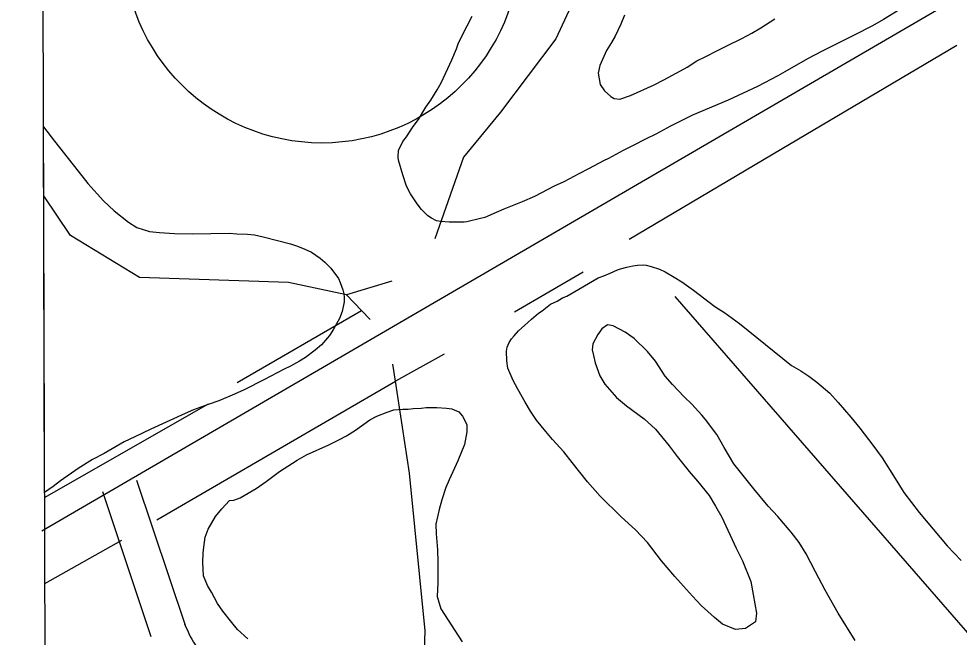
# Model space of a CAD drawing. Extents: x 3392644 to 3430565, y 576657 to 602123.
# Drawn here: x 3396720 to 3397504, y 593386 to 593901 of the extents above; entities that cross this region are included whole.
import ezdxf

# ---------------------------------------------------------------- set-up
doc = ezdxf.new("R2010")
doc.units = 0
for name, color, linetype in [('V-GRID-FRAM', 7, 'Continuous'), ('V-ROAD-CNTR', 7, 'Continuous'), ('V-ROAD-IDEN', 7, 'Continuous'), ('V-SITE-VEGE', 7, 'Continuous'), ('V-TOPO-SHOR', 7, 'Continuous')]:
    doc.layers.add(name, color=color, linetype=linetype)

msp = doc.modelspace()

# ---------------------------------------------------------------- linework, layer by layer
at = {"layer": 'V-GRID-FRAM'}
msp.add_lwpolyline([(3396720.28, 600227.69), (3428325.66, 600342.61), (3428399.71, 582159.31), (3396778.46, 582044.33), (3396720.28, 600227.69)], dxfattribs=at)
at = {"layer": 'V-ROAD-CNTR'}
for points in [[(3406286.47, 599035.92), (3400804.72, 595840.68), (3396739.4, 593474.06)], [(3396818.39, 593516.51), (3396858.74, 593395.79)], [(3396789.94, 593507), (3396830.29, 593386.28)], [(3396858.36, 593396.81), (3396859.51, 593394.05), (3396860.66, 593391.49), (3396861.87, 593388.96), (3396863.14, 593386.46), (3396864.48, 593383.99), (3396865.87, 593381.56), (3396867.33, 593379.16), (3396868.85, 593376.8), (3396870.43, 593374.48), (3396872.06, 593372.2), (3396873.75, 593369.96), (3396875.5, 593367.77), (3396877.3, 593365.62), (3396879.15, 593363.51), (3396881.06, 593361.45), (3396883.02, 593359.44), (3396885.03, 593357.48), (3396887.08, 593355.58), (3396889.19, 593353.72), (3396891.34, 593351.92), (3396893.54, 593350.17), (3396895.83, 593348.44), (3396896.35, 593348.05)]]:
    msp.add_lwpolyline(points, dxfattribs=at)
at = {"layer": 'V-ROAD-IDEN'}
msp.add_circle((3396972.69, 593962.37), 165, dxfattribs=at)
msp.add_circle((3396972.69, 593962.37), 165, dxfattribs=at)
at = {"layer": 'V-SITE-VEGE'}
for p, q in [((3397089.52, 593886.89), (3397098, 593903.01)), ((3397224.8, 593903.95), (3397221.72, 593896.44)), ((3397454.06, 593908.44), (3397440.55, 593900.12)), ((3397221.72, 593896.44), (3397216.98, 593886.35)), ((3397338.36, 593893.17), (3397349.96, 593900.82)), ((3397431.25, 593895.07), (3397416.67, 593887.38)), ((3397440.55, 593900.12), (3397431.25, 593895.07)), ((3397086.21, 593880.02), (3397089.52, 593886.89)), ((3397322.51, 593884.4), (3397330.97, 593888.8)), ((3397330.97, 593888.8), (3397338.36, 593893.17)), ((3397416.67, 593887.38), (3397406.09, 593882.1)), ((3397084.79, 593875.94), (3397086.21, 593880.02)), ((3397214.08, 593881.19), (3397209.92, 593874.3)), ((3397216.98, 593886.35), (3397214.08, 593881.19)), ((3397310.67, 593878.46), (3397322.51, 593884.4)), ((3397406.09, 593882.1), (3397389.39, 593873.95)), ((3397081.1, 593866.51), (3397084.79, 593875.94)), ((3397209.92, 593874.3), (3397207.44, 593869.36)), ((3397291.85, 593869.21), (3397302.84, 593874.71)), ((3397302.84, 593874.71), (3397310.67, 593878.46)), ((3397389.39, 593873.95), (3397377.13, 593867.57)), ((3397077.59, 593859.42), (3397081.1, 593866.51)), ((3397207.44, 593869.36), (3397204.15, 593861.85)), ((3397276.85, 593860.44), (3397285.08, 593865.69)), ((3397285.08, 593865.69), (3397291.85, 593869.21)), ((3397377.13, 593867.57), (3397358.33, 593856.62)), ((3397072.02, 593847.4), (3397077.59, 593859.42)), ((3397204.15, 593861.85), (3397202.97, 593855.65)), ((3397202.97, 593855.65), (3397204.61, 593846.08)), ((3397257.41, 593849.91), (3397271.36, 593857.37)), ((3397271.36, 593857.37), (3397276.85, 593860.44)), ((3397358.33, 593856.62), (3397352.42, 593853.33)), ((3397249.59, 593845.94), (3397257.41, 593849.91)), ((3397352.42, 593853.33), (3397335.5, 593844.54)), ((3397063.51, 593833.19), (3397068.71, 593841.59)), ((3397068.71, 593841.59), (3397072.02, 593847.4)), ((3397204.61, 593846.08), (3397208.11, 593840.81)), ((3397208.11, 593840.81), (3397213.51, 593836)), ((3397229.91, 593836.9), (3397249.59, 593845.94)), ((3397335.5, 593844.54), (3397311.17, 593833.07)), ((3397059.35, 593827.16), (3397063.51, 593833.19)), ((3397213.51, 593836), (3397216.31, 593834.33)), ((3397216.31, 593834.33), (3397220.79, 593833.98)), ((3397220.79, 593833.98), (3397229.91, 593836.9)), ((3397311.17, 593833.07), (3397281.54, 593820.45)), ((3397053.11, 593817.04), (3397059.35, 593827.16)), ((3397048.73, 593811.01), (3397053.11, 593817.04)), ((3397281.54, 593820.45), (3397263.14, 593811.42)), ((3396741.79, 593506.16), (3396740.81, 593810.88)), ((3396740.81, 593810.88), (3396750.06, 593798.9)), ((3397043.11, 593802.61), (3397048.73, 593811.01)), ((3397263.14, 593811.42), (3397250.88, 593804.83)), ((3397040.19, 593798.51), (3397043.11, 593802.61)), ((3397242.84, 593800.87), (3397231.43, 593794.93)), ((3397250.88, 593804.83), (3397242.84, 593800.87)), ((3396750.06, 593798.9), (3396769.63, 593773.85)), ((3397036.47, 593791.2), (3397040.19, 593798.51)), ((3397231.43, 593794.93), (3397223.81, 593791.19)), ((3397036.35, 593785.45), (3397036.47, 593791.2)), ((3397036.6, 593783.11), (3397036.35, 593785.45)), ((3397223.81, 593791.19), (3397211.56, 593784.6)), ((3397040.2, 593770.8), (3397036.6, 593783.11)), ((3397207.33, 593782.61), (3397195.28, 593776.03)), ((3397211.56, 593784.6), (3397207.33, 593782.61)), ((3396769.63, 593773.85), (3396777.68, 593763.74)), ((3397043.33, 593761.47), (3397040.2, 593770.8)), ((3397186.61, 593771.63), (3397174.14, 593765.04)), ((3397195.28, 593776.03), (3397186.61, 593771.63)), ((3396777.68, 593763.74), (3396790.91, 593749.25)), ((3397046.42, 593754.92), (3397043.33, 593761.47)), ((3397174.14, 593765.04), (3397166.31, 593761.29)), ((3397052.09, 593746.69), (3397046.42, 593754.92)), ((3397166.31, 593761.29), (3397149.82, 593752.93)), ((3396790.91, 593749.25), (3396799.78, 593740.86)), ((3397055.79, 593742.06), (3397052.09, 593746.69)), ((3397139.45, 593748.29), (3397124.2, 593742.29)), ((3397149.82, 593752.93), (3397139.45, 593748.29)), ((3396799.78, 593740.86), (3396811.65, 593731.46)), ((3397060.99, 593736.82), (3397055.79, 593742.06)), ((3397117.85, 593739.42), (3397108.33, 593735.44)), ((3397124.2, 593742.29), (3397117.85, 593739.42)), ((3396811.65, 593731.46), (3396818.54, 593727.09)), ((3397064.01, 593734.73), (3397060.99, 593736.82)), ((3397068.3, 593732.67), (3397064.01, 593734.73)), ((3397071.94, 593732.09), (3397068.3, 593732.67)), ((3397078.76, 593731.56), (3397071.94, 593732.09)), ((3397083.88, 593731.43), (3397078.76, 593731.56)), ((3397091.12, 593731.54), (3397083.88, 593731.43)), ((3397093.46, 593731.79), (3397091.12, 593731.54)), ((3397104.93, 593734.53), (3397093.46, 593731.79)), ((3397108.33, 593735.44), (3397104.93, 593734.53)), ((3396818.54, 593727.09), (3396829.25, 593723.64)), ((3396829.25, 593723.64), (3396837.37, 593722.92)), ((3396837.37, 593722.92), (3396849.95, 593722.05)), ((3396865.09, 593721.86), (3396895.56, 593722.35)), ((3396895.56, 593722.35), (3396901.96, 593721.81)), ((3396849.95, 593722.05), (3396865.09, 593721.86)), ((3396901.96, 593721.81), (3396910.71, 593721.31)), ((3396910.71, 593721.31), (3396916.47, 593720.76)), ((3396916.47, 593720.76), (3396923.74, 593719.17)), ((3396923.74, 593719.17), (3396946.64, 593713.35)), ((3396946.64, 593713.35), (3396952.42, 593711.53)), ((3396952.42, 593711.53), (3396958.43, 593709.06)), ((3396958.43, 593709.06), (3396964.02, 593706.38)), ((3396964.02, 593706.38), (3396971.34, 593701.38)), ((3396971.34, 593701.38), (3396975.23, 593698.25)), ((3396975.23, 593698.25), (3396980.21, 593693.21)), ((3396980.21, 593693.21), (3396986.53, 593684.57)), ((3396986.53, 593684.57), (3396988.07, 593681.19)), ((3396988.07, 593681.19), (3396990.3, 593675.04)), ((3396990.3, 593675.04), (3396990.99, 593671.64)), ((3396990.99, 593671.64), (3396991.25, 593668.87)), ((3396991.25, 593668.87), (3396991.31, 593665.04)), ((3396991.31, 593665.04), (3396989.73, 593656.92)), ((3396989.73, 593656.92), (3396987.48, 593651.34)), ((3396987.48, 593651.34), (3396982.51, 593642.31)), ((3396978.97, 593637.14), (3396972.48, 593629.36)), ((3396982.51, 593642.31), (3396978.97, 593637.14)), ((3396972.48, 593629.36), (3396967.01, 593624.8)), ((3396967.01, 593624.8), (3396959.01, 593618.7)), ((3396954.16, 593615.64), (3396946.55, 593611.47)), ((3396959.01, 593618.7), (3396954.16, 593615.64)), ((3396940.84, 593608.82), (3396924.99, 593600.26)), ((3396946.55, 593611.47), (3396940.84, 593608.82)), ((3396924.99, 593600.26), (3396908.07, 593591.89)), ((3396908.07, 593591.89), (3396900.03, 593588.14)), ((3396886.9, 593582.61), (3396878, 593579.48)), ((3396900.03, 593588.14), (3396886.9, 593582.61)), ((3396865.92, 593575.03), (3396858.72, 593572.14)), ((3396878, 593579.48), (3396865.92, 593575.03)), ((3396858.72, 593572.14), (3396830.37, 593559.12)), ((3396830.37, 593559.12), (3396816.83, 593552.51)), ((3396816.83, 593552.51), (3396808.16, 593548.54)), ((3396808.16, 593548.54), (3396791.26, 593538.89)), ((3396791.26, 593538.89), (3396781.54, 593533.83)), ((3396781.54, 593533.83), (3396769.72, 593526.19)), ((3396769.72, 593526.19), (3396754.96, 593515.94)), ((3396748.86, 593511.15), (3396741.79, 593506.16)), ((3396754.96, 593515.94), (3396748.86, 593511.15))]:
    msp.add_line(p, q, dxfattribs=at)
for points in [[(3397241.08, 593567.7), (3397250.6, 593559.11), (3397261.9, 593545.22), (3397268.65, 593536.38), (3397278.65, 593523.75), (3397285.6, 593515.76), (3397295.17, 593503.76), (3397300.64, 593494.9), (3397305.9, 593485.6), (3397317.81, 593459.79), (3397323.1, 593449.43), (3397329.97, 593432.28), (3397332.07, 593421.22), (3397334.66, 593405.71), (3397333.92, 593398.66), (3397325.48, 593392.99), (3397317.18, 593392.21), (3397306.46, 593396.52), (3397299.76, 593402.17), (3397288.73, 593412.23), (3397281.36, 593420), (3397273.98, 593428.4), (3397266.61, 593436.39), (3397255.53, 593449.43), (3397244, 593464.59), (3397233.81, 593475.3), (3397221.92, 593485.98), (3397204.38, 593503.18), (3397193.96, 593515.16), (3397181.13, 593531.16), (3397174.38, 593540.21), (3397164.84, 593550.51), (3397159.2, 593557.02), (3397151.58, 593566.49), (3397146.56, 593574.09), (3397141.97, 593581.47), (3397135.83, 593592.46), (3397132.09, 593599.65), (3397127.67, 593609.81), (3397126.72, 593615.97), (3397126.59, 593623.86), (3397127.18, 593627.28), (3397128.61, 593631.35), (3397130.69, 593634.15), (3397132.78, 593636.74), (3397136.55, 593641.07), (3397144.33, 593647.8), (3397147.27, 593650.61), (3397153.16, 593655.61), (3397156.11, 593657.57), (3397163.27, 593663.02), (3397168.77, 593665.66), (3397173.2, 593668.29), (3397176.8, 593669.84), (3397186.73, 593675.75), (3397202.78, 593684.95), (3397207.65, 593686.74), (3397212.95, 593688.95), (3397218.87, 593691.6), (3397221.42, 593692.5), (3397226.72, 593694.07), (3397231.82, 593695.01), (3397235.65, 593695.49), (3397240.55, 593695.78), (3397242.89, 593695.61), (3397246.96, 593694.6), (3397253.82, 593692.16), (3397258.54, 593690.1), (3397266.28, 593685.75), (3397272.52, 593681.8), (3397282.23, 593674.7), (3397300.13, 593661.13), (3397308.31, 593655.93), (3397320.6, 593646.97), (3397364, 593612.06), (3397371.53, 593607.49), (3397378.21, 593603.12), (3397384.89, 593598.11), (3397395.7, 593588.9), (3397402.64, 593581.34), (3397413.27, 593569.15), (3397420.67, 593559.89), (3397431.54, 593545.78), (3397439.39, 593535.03), (3397450.1, 593517.94), (3397457.53, 593506.34), (3397470.16, 593489.7), (3397493.61, 593461.94), (3397505.11, 593449.54)], [(3397416.86, 593383.14), (3397402.65, 593405.72), (3397391.9, 593424.94), (3397383.77, 593440.16), (3397376.08, 593455.17), (3397370.17, 593464.67), (3397363.64, 593473.3), (3397352.56, 593486.34), (3397344.33, 593494.95), (3397332.59, 593509.26), (3397315.85, 593530.09), (3397307.75, 593543.82), (3397301.82, 593554.59), (3397292.25, 593567.02), (3397289.21, 593570.59), (3397280.75, 593579.84), (3397274.47, 593585.92), (3397264.72, 593596.21), (3397258.64, 593603.14), (3397250.55, 593615.8), (3397244.03, 593623.8), (3397232.78, 593634.49), (3397225.24, 593639.7), (3397215.35, 593645.08), (3397210.65, 593645.86), (3397205.8, 593642.59), (3397202.67, 593637.85), (3397198.53, 593630.11), (3397197.97, 593624.99), (3397198.9, 593620.31), (3397200.49, 593614.37), (3397204.29, 593603.35), (3397208.45, 593596.38), (3397218.21, 593585.45), (3397226.42, 593578.55), (3397241.08, 593567.7)], [(3396911.07, 593384.5), (3396902.42, 593392.25), (3396897.65, 593397.93), (3396890.25, 593407.41), (3396885.88, 593413.94), (3396880.83, 593423.24), (3396877.55, 593428.73), (3396874.22, 593436.99), (3396873.71, 593442.52), (3396873.61, 593448.28), (3396873.71, 593455.74), (3396874.27, 593460.65), (3396875.42, 593468.98), (3396877.87, 593475.63), (3396884.09, 593486.38), (3396889.33, 593492.65), (3396895.82, 593499.57), (3396899.44, 593499.84), (3396904.74, 593501.84), (3396918.04, 593509.51), (3396926.26, 593515.39), (3396937.43, 593523.67), (3396952.19, 593533.28), (3396960.01, 593537.67), (3396978.63, 593546.06), (3396987.51, 593550.47), (3396993.22, 593553.54), (3397000.61, 593558.13), (3397012.62, 593566.85), (3397018.54, 593569.93), (3397027.22, 593573.26), (3397032.74, 593575.05), (3397040.19, 593575.6), (3397044.66, 593575.67), (3397048.7, 593576.16), (3397055.31, 593576.48), (3397059.56, 593576.97), (3397068.51, 593577.11), (3397076.4, 593576.6), (3397080.89, 593576.03), (3397086.68, 593573.35), (3397089.94, 593569.78), (3397093.46, 593563.01), (3397093.55, 593556.83), (3397091.38, 593546.36), (3397085.84, 593532.63), (3397083.16, 593526.41), (3397078.63, 593516.96), (3397075.96, 593510.31), (3397072.5, 593500.23), (3397070.5, 593492.1), (3397067.71, 593479.91), (3397067.83, 593471.82), (3397068.9, 593458.62), (3397069.27, 593448.39), (3397069.33, 593431.13), (3397068.87, 593419.61), (3397071.81, 593409.43)], [(3397071.81, 593409.43), (3397089.51, 593381.79)]]:
    msp.add_lwpolyline(points, dxfattribs=at)
at = {"layer": 'V-TOPO-SHOR'}
for p, q in [((3397190.32, 593689.69), (3397133.1, 593656.58)), ((3397030.97, 593682.29), (3396993.36, 593671.05)), ((3397266.62, 593669.41), (3398345.14, 592430.37)), ((3396902.07, 593597.92), (3397005.78, 593657.96)), ((3397074.52, 593621.53), (3397033.96, 593599.05)), ((3396835.22, 593483.6), (3397033.96, 593599.05)), ((3396741.8, 593502.17), (3396878.17, 593580.15)), ((3396742.03, 593430.47), (3396806.22, 593466.59))]:
    msp.add_line(p, q, dxfattribs=at)
for points in [[(3397201.73, 593957.93), (3397167.65, 593884.04), (3397121.42, 593823.04), (3397090.74, 593785.59), (3397066.8, 593717.55)], [(3397501.59, 593878.47), (3397362.26, 593796.12), (3397228.78, 593717.02)], [(3397013.02, 593650.33), (3397005.78, 593657.96), (3396993.36, 593671.05), (3396944.86, 593681.09), (3396820.84, 593685.38), (3396763.42, 593720.29), (3396741, 593753.43)], [(3396826.13, 593136.18), (3396846.21, 593160.95), (3396901.24, 593204.46), (3397011.01, 593238.61), (3397038.11, 593250.98), (3397055.22, 593283.67), (3397058.63, 593391.19), (3397045.75, 593522.34), (3397033.96, 593599.05), (3397031.8, 593613.09)]]:
    msp.add_lwpolyline(points, dxfattribs=at)

doc.saveas('drawing.dxf')
